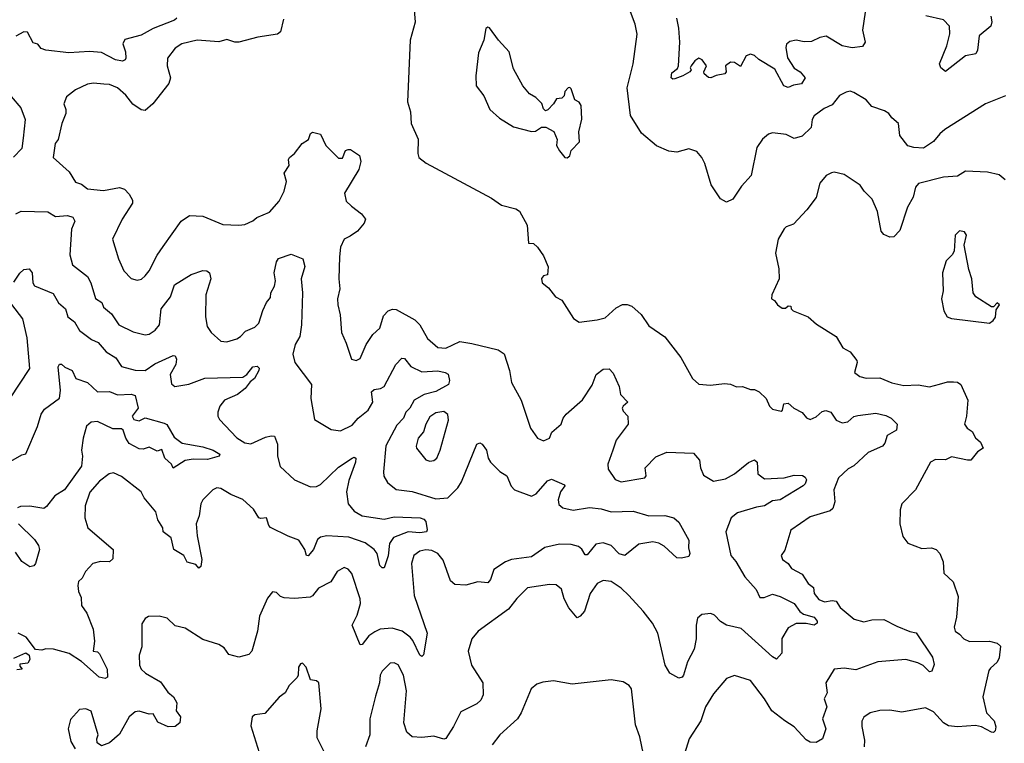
# Model space of a CAD drawing. Extents: x 1771496 to 1971148, y 471553 to 643630.
# Tile 700 of 702: x 1903614 to 1908560, y 598862 to 602497. Entities that reach past the tile are written whole.
import ezdxf

# ---------------------------------------------------------------- set-up
doc = ezdxf.new("R2010")
doc.units = 0

msp = doc.modelspace()

# ---------------------------------------------------------------- linework, layer by layer
at = {"layer": '0CON10XD'}
for points in [[(1905590.7, 602609.3), (1905600, 602485), (1905575.8, 602395), (1905562.5, 602085), (1905578, 602035), (1905580, 601975), (1905616.1, 601896.1), (1905613.8, 601825), (1905620, 601805), (1905655.8, 601775.8), (1905985, 601600), (1906035, 601565.8), (1906107.2, 601547.2), (1906125, 601535.8), (1906163.1, 601465), (1906170, 601375), (1906195, 601372), (1906215, 601354), (1906245, 601310.8), (1906269.1, 601255), (1906265, 601216), (1906245, 601209.5), (1906235, 601197.5), (1906238.9, 601175), (1906270.5, 601150.5), (1906305, 601105.5), (1906337.6, 601087.6), (1906349.2, 601069.2), (1906396.1, 600996.1), (1906425, 600977.5), (1906515, 600988.8), (1906555, 601000), (1906609.7, 601050.3), (1906643, 601067), (1906665, 601067.1), (1906688.7, 601058.7), (1906736.2, 601016.2), (1906775, 600958.8), (1906855, 600903.8), (1906935, 600800), (1906993.8, 600695), (1907026.1, 600666.1), (1907085, 600661.2), (1907155, 600670), (1907185, 600666.7), (1907215, 600653.3), (1907245, 600653.8), (1907285, 600638.8), (1907305, 600640), (1907328.3, 600628.3), (1907364.3, 600594.3), (1907380, 600555), (1907395, 600540), (1907440, 600530), (1907446.2, 600535), (1907453, 600567), (1907475, 600570), (1907503.3, 600545), (1907544.3, 600524.3), (1907567.3, 600497.3), (1907585, 600488.8), (1907615, 600502.5), (1907645, 600528.6), (1907664.2, 600534.2), (1907688.8, 600525), (1907715, 600485.8), (1907745, 600471.4), (1907773.4, 600476.6), (1907805, 600504), (1907825, 600508.8), (1907915, 600520.8), (1907965, 600508.9), (1907991.2, 600495), (1908022.7, 600465), (1908018.1, 600435), (1907972.5, 600407.5), (1907960.5, 600369.5), (1907947.8, 600355), (1907876.4, 600323.6), (1907805, 600256.5), (1907775, 600240), (1907727.5, 600195), (1907703.1, 600135), (1907709.6, 600075), (1907698.8, 600041.2), (1907685, 600029.6), (1907585, 599999.2), (1907488, 599932), (1907457.9, 599832.1), (1907438.8, 599805), (1907446.2, 599785), (1907474.6, 599764.6), (1907490.3, 599740.3), (1907545, 599711.8), (1907574.2, 599664.2), (1907600.9, 599645), (1907604.3, 599614.3), (1907628.1, 599585), (1907657.3, 599572.7), (1907695, 599579.6), (1907715, 599576.2), (1907736.4, 599545), (1907806, 599485), (1907855, 599471.8), (1907895, 599482.5), (1907955, 599484.2), (1908019.8, 599449.8), (1908085, 599423.1), (1908117, 599417), (1908199.6, 599295), (1908207.9, 599257.9), (1908196.7, 599225), (1908185, 599221.5), (1908152.2, 599252.3), (1908125.8, 599265.8), (1908065, 599282.2), (1907925, 599270.5), (1907815, 599231.5), (1907755, 599238.6), (1907705, 599234), (1907663.1, 599165), (1907670, 599115), (1907655.6, 599085), (1907668.8, 599045), (1907647.5, 598985), (1907663.8, 598935), (1907646.4, 598883.6), (1907615, 598865.5), (1907585, 598866.9), (1907565, 598880), (1907504.8, 598944.8), (1907458, 598975)], [(1908566.1, 602113.9), (1908465.7, 602074.3), (1908262, 601945), (1908235.6, 601924.4), (1908205, 601885.6), (1908155, 601851.9), (1908105, 601854.4), (1908075, 601864), (1908035.7, 601915.7), (1908028.8, 601975), (1907995, 602003.8), (1907980, 602025), (1907959.1, 602039.1), (1907895, 602060.8), (1907866, 602095), (1907805, 602132), (1907785, 602138), (1907765, 602133.3), (1907733, 602117), (1907695, 602069.4), (1907655, 602050.6), (1907605.5, 602014.5), (1907595.6, 601995), (1907589.6, 601955), (1907545, 601911.9), (1907505, 601900.8), (1907465, 601919.5), (1907395, 601929.4), (1907375, 601921.4), (1907345, 601896.7), (1907317.8, 601855), (1907288.8, 601715), (1907239.5, 601660.5), (1907196.7, 601595), (1907165, 601580), (1907135, 601597.5), (1907087.3, 601667.3), (1907055.4, 601775.4), (1907040.8, 601805), (1907016.2, 601835), (1906975, 601848.8), (1906915, 601832), (1906875.8, 601835.8), (1906812.7, 601862.7), (1906737.3, 601927.3), (1906682.9, 602015), (1906666.5, 602155), (1906695.6, 602275), (1906715.8, 602425), (1906705.7, 602475), (1906658.1, 602605)], [(1907861.3, 602535), (1907847.9, 602445), (1907860.5, 602385), (1907847.1, 602362.9), (1907795.4, 602355.4), (1907745, 602366.4), (1907665, 602414), (1907632.7, 602407.3), (1907592.4, 602387.6), (1907555, 602385.7), (1907515, 602394), (1907482.3, 602387.7), (1907466, 602374), (1907462.7, 602357.3), (1907471.5, 602305), (1907505, 602252.9), (1907535, 602235.8), (1907560, 602205), (1907541.2, 602175), (1907501.7, 602168.3), (1907475, 602155.8), (1907452.9, 602165), (1907408, 602248), (1907327.6, 602297.6), (1907305, 602318), (1907285, 602323.8), (1907263.8, 602315), (1907235, 602262.5), (1907205, 602281.8), (1907185, 602283.1), (1907159.6, 602265), (1907163.6, 602235), (1907155.6, 602225), (1907112.6, 602217.4), (1907086.2, 602205), (1907075, 602206.2), (1907052.5, 602225), (1907050, 602235), (1907063.8, 602265), (1907042, 602295), (1907025, 602303.8), (1907005, 602290), (1906986.7, 602265), (1906982.5, 602255), (1906987.5, 602245), (1906980, 602235), (1906945.8, 602215), (1906905, 602200.8), (1906895, 602198.8), (1906886.7, 602205), (1906889.3, 602230.7), (1906917.7, 602252.3), (1906924.2, 602265.8), (1906930.8, 602385), (1906925.7, 602455), (1906914.5, 602504.5)], [(1904403.3, 602505), (1904391.2, 602495), (1904285, 602452.4), (1904225, 602418.7), (1904142.5, 602397.5), (1904132.5, 602375), (1904145.3, 602335.3), (1904146.7, 602303.3), (1904144, 602295), (1904131.1, 602288.9), (1904095, 602295.3), (1904025, 602332.7), (1903965, 602337.5), (1903861.2, 602331.2), (1903745, 602343.8), (1903722.7, 602352.7), (1903705, 602374.4), (1903681.5, 602381.5), (1903654.2, 602434.2), (1903635, 602435.7), (1903595, 602414.4)], [(1904940, 602500), (1904923.6, 602436.4), (1904910, 602425), (1904811.1, 602408.9), (1904715.5, 602384.5), (1904695, 602384.4), (1904655, 602396.8), (1904615, 602386.5), (1904505, 602394.6), (1904428, 602375), (1904395.4, 602354.6), (1904356.8, 602303.2), (1904355.7, 602265), (1904371.9, 602205), (1904363.7, 602176.3), (1904283.6, 602075), (1904245, 602040.9), (1904224, 602044), (1904183.3, 602073.3), (1904147.5, 602117.5), (1904105, 602155.5), (1904065, 602170.8), (1904036.7, 602173.3), (1903985, 602178.5), (1903955, 602173.8), (1903894.6, 602145.4), (1903850.2, 602109.8), (1903835.8, 602075), (1903846.7, 602046.7), (1903846.8, 602025), (1903825.5, 601975), (1903807.3, 601895), (1903791.8, 601875), (1903783.1, 601805), (1903862.3, 601732.3), (1903895, 601681.4), (1903925, 601670), (1903955, 601648), (1904035, 601638.6), (1904115, 601654), (1904140, 601645), (1904165, 601620), (1904180.5, 601590.5), (1904181.2, 601575), (1904128.6, 601495), (1904081.2, 601395), (1904110.6, 601295), (1904137.5, 601235), (1904175, 601197.5), (1904205, 601188), (1904225.7, 601194.3), (1904245, 601210.8), (1904265, 601235.8), (1904305, 601314), (1904335, 601358)], [(1908493.1, 602515), (1908496.8, 602486.8), (1908491.9, 602465), (1908434.3, 602415.7), (1908425.8, 602344.2), (1908416.7, 602325), (1908364.8, 602315.2), (1908265, 602236.7), (1908241.4, 602255), (1908234.7, 602274.7), (1908271.4, 602365), (1908285.7, 602425.7), (1908285, 602463.8), (1908255, 602496.2), (1908166.2, 602516.2)], [(1906365, 601802.5), (1906377, 601813), (1906385, 601840), (1906427, 601883), (1906423.6, 601933.6), (1906437.3, 601997.3), (1906435, 602066.7), (1906425, 602082), (1906402.5, 602095), (1906385, 602150), (1906377, 602157), (1906370, 602155), (1906353.3, 602136.7), (1906350, 602115), (1906337, 602103), (1906310.7, 602099.3), (1906296.4, 602073.6), (1906266.4, 602043.6), (1906255, 602040), (1906245, 602050), (1906236.4, 602076.4), (1906206.1, 602106.1), (1906175, 602123.8), (1906141.2, 602165), (1906095, 602250), (1906072.5, 602335), (1906019.2, 602395), (1905975, 602456.7), (1905965, 602460), (1905955, 602452.5), (1905945.7, 602394.3), (1905918.8, 602331.2), (1905905.8, 602215), (1905908, 602165), (1905946, 602115), (1905975.7, 602045.7), (1906025, 602002), (1906095, 601959.2), (1906185, 601936.2), (1906205, 601936.7), (1906235, 601956.7), (1906257, 601957), (1906297.5, 601935), (1906313.3, 601895), (1906311.7, 601881.7), (1906310, 601865), (1906325, 601837.5), (1906352.5, 601805), (1906365, 601802.5)], [(1903571.5, 602111.5), (1903619.5, 602055), (1903642, 601995), (1903631.7, 601901.7), (1903625, 601850.8), (1903583.6, 601806.4)], [(1904335, 601358), (1904425.4, 601484.6), (1904466.6, 601513.4), (1904535, 601510), (1904635, 601467.5), (1904715, 601464.4), (1904745, 601468.6), (1904785, 601485.8), (1904805, 601503.1), (1904869.5, 601530.5), (1904917.5, 601585), (1904942.5, 601635), (1904954.6, 601685), (1904943.3, 601726.7), (1904968, 601765), (1904964, 601795), (1904968.8, 601805), (1904994.5, 601825.5), (1905034, 601875), (1905064.4, 601895), (1905075, 601925.8), (1905085, 601931.9), (1905125, 601921.2), (1905152.9, 601865), (1905215, 601801.1), (1905235, 601801.9), (1905250.6, 601839.4), (1905265, 601845.8), (1905276.7, 601845), (1905321.2, 601815), (1905328, 601785), (1905317.5, 601745), (1905245.8, 601625), (1905255, 601586.2), (1905280.5, 601560.5), (1905331.2, 601521.2), (1905350.8, 601495), (1905344.3, 601475), (1905310.5, 601435), (1905275, 601408.9), (1905243.9, 601395), (1905226.4, 601355), (1905220.4, 601305), (1905216.9, 601195), (1905222.7, 601145), (1905211.1, 601095), (1905212.9, 601065), (1905224.3, 601015), (1905230.8, 600925), (1905255, 600872.5), (1905281.1, 600791.1), (1905305, 600784.8), (1905325, 600795.4), (1905354.2, 600865), (1905387.8, 600915), (1905422.8, 600947.2), (1905441.1, 601008.9), (1905465, 601034.3), (1905487.2, 601042.8), (1905505, 601041.2), (1905598.8, 600988.8), (1905623.6, 600963.6), (1905662.2, 600895), (1905715, 600850), (1905755, 600846.2), (1905825, 600880), (1905885, 600869.8), (1906018.2, 600838.2), (1906048.1, 600818.1), (1906074.5, 600735), (1906084.4, 600675), (1906132.9, 600585), (1906180, 600445), (1906214.6, 600394.6), (1906245, 600381.4), (1906275, 600394.2), (1906286.9, 600425), (1906334.4, 600465), (1906344.5, 600495.5), (1906359.2, 600515), (1906442.1, 600587.9), (1906489.3, 600660.7), (1906510.8, 600715), (1906545, 600740.8), (1906575, 600743.8), (1906595, 600721.2), (1906625.5, 600655), (1906632.2, 600615), (1906668.8, 600575), (1906645, 600556.4), (1906641, 600545), (1906645, 600531.1), (1906668.9, 600505), (1906670, 600465), (1906611.1, 600385), (1906592.9, 600335), (1906567.8, 600265), (1906569.8, 600239.8), (1906605, 600186.9), (1906635, 600175.5), (1906754, 600195), (1906761.1, 600205), (1906755.8, 600245), (1906809.7, 600300.3), (1906865, 600324), (1906998.7, 600318.7), (1907028.8, 600285), (1907034.4, 600245), (1907048.5, 600208.5), (1907098.8, 600178.8), (1907159.5, 600190.5), (1907205, 600215.6), (1907275, 600272.5), (1907305, 600285.4), (1907318.5, 600275), (1907321.3, 600215), (1907355, 600191.1), (1907455, 600195.4), (1907505, 600209.6), (1907546.9, 600206.9), (1907559.3, 600199.3), (1907565.8, 600185), (1907560.6, 600165), (1907549.2, 600155), (1907435, 600085.6), (1907395, 600079.6), (1907355, 600054.4), (1907315, 600048.1), (1907220.7, 600019.3), (1907187.8, 599995), (1907161.8, 599925), (1907187.1, 599805), (1907211.8, 599775), (1907257.4, 599697.4), (1907313.8, 599633.8), (1907332, 599595), (1907354.4, 599594.4), (1907395, 599610.4), (1907435, 599600.2), (1907505, 599563.5), (1907533.5, 599523.5), (1907551.2, 599511.2), (1907605, 599495.3), (1907619.5, 599475), (1907619.4, 599465), (1907604.4, 599455.6), (1907565, 599463.1), (1907515, 599463.1), (1907475, 599441.4), (1907442.2, 599387.8), (1907442.9, 599315), (1907415, 599284.3), (1907395, 599295.6), (1907238.4, 599438.4), (1907164.8, 599454.8), (1907134.1, 599474.1), (1907105, 599505.4), (1907085.6, 599514.4), (1907040.7, 599509.3), (1907018.7, 599491.3), (1907011.8, 599455), (1907012.9, 599387.1), (1907001.4, 599335), (1906968.3, 599271.7), (1906949.4, 599205), (1906941.2, 599195), (1906925, 599189.4), (1906880, 599215), (1906856.4, 599255), (1906818.9, 599415), (1906792.5, 599465), (1906745.8, 599525.8), (1906673.8, 599603.8), (1906635, 599641.5), (1906585, 599674.5), (1906545, 599679.4), (1906515, 599664.4), (1906480.5, 599615), (1906450.9, 599525), (1906429.7, 599500.3), (1906415, 599492.5), (1906372.1, 599542.1), (1906348.5, 599588.5), (1906335.9, 599635.9), (1906308.3, 599658.3), (1906275, 599659.1), (1906165, 599643.1), (1906110.7, 599589.3), (1906069.5, 599535), (1905917.1, 599425), (1905885, 599386), (1905866.7, 599325), (1905884.4, 599255), (1905940, 599165), (1905942.7, 599105), (1905930.8, 599079.2), (1905910.5, 599059.5), (1905829.5, 599020.5), (1905793.3, 598946.7), (1905755, 598885.8), (1905745, 598883.1), (1905695, 598897.9), (1905635, 598891.8), (1905585, 598894.4), (1905558.5, 598918.5), (1905543.6, 598965), (1905557.3, 599125), (1905541.5, 599205), (1905515, 599256), (1905495, 599265.8), (1905475, 599264), (1905435.7, 599225), (1905425.3, 599204.7), (1905421.5, 599165), (1905401.1, 599098.9), (1905373.6, 598985), (1905373.5, 598905), (1905351.1, 598845)], [(1908565, 601693.3), (1908535, 601718), (1908475, 601730.8), (1908365, 601736.1), (1908325, 601710.9), (1908254.6, 601705.4), (1908128.8, 601675), (1908113.3, 601655), (1908101.9, 601605), (1908074.6, 601555), (1908035, 601438.8), (1908005, 601406.2), (1907985, 601403.8), (1907955, 601418.8), (1907940.8, 601435), (1907922.7, 601532.7), (1907895.8, 601595), (1907856, 601635), (1907835.8, 601665), (1907755, 601719.2), (1907705, 601730.8), (1907691.9, 601728.1), (1907665, 601714), (1907633.4, 601676.6), (1907615.5, 601604.5), (1907567.9, 601542.1), (1907500.8, 601469.2), (1907465, 601455.8), (1907455, 601446.2), (1907424, 601395), (1907411.4, 601325), (1907428, 601245), (1907429.2, 601195), (1907392.5, 601115), (1907390, 601095), (1907406.4, 601086.4), (1907420, 601065), (1907445, 601047.5), (1907461.7, 601048.3), (1907475, 601060), (1907488.3, 601058.3), (1907490, 601045), (1907500, 601035), (1907575, 601003.8), (1907617, 600967), (1907715, 600906), (1907748.8, 600848.8), (1907785, 600828.8), (1907819.2, 600785), (1907821.4, 600775), (1907807.1, 600725), (1907835, 600704.5), (1907866.8, 600696.8), (1907935, 600698.2), (1907995, 600673.4), (1908055, 600660), (1908127, 600663), (1908185, 600653), (1908234.7, 600665.3), (1908275, 600677.8), (1908305, 600678.1), (1908325, 600676.9), (1908341.9, 600665), (1908376.4, 600585), (1908369.5, 600505), (1908360, 600465), (1908374.2, 600445), (1908398.2, 600428.2), (1908416.1, 600396.1), (1908440, 600375), (1908453.8, 600345), (1908425, 600325.8), (1908392.5, 600285), (1908375, 600283.6), (1908295, 600300.8), (1908264.4, 600285.6), (1908215, 600287.8), (1908188.8, 600275), (1908114.5, 600135.5), (1908045.8, 600064.2), (1908037.5, 600035), (1908035.7, 599965), (1908050.3, 599900.3), (1908075, 599868), (1908145, 599841.2), (1908195, 599843.3), (1908217.5, 599835), (1908236.7, 599815), (1908253, 599773), (1908256.7, 599716.7), (1908302.7, 599672.7), (1908328.7, 599598.7), (1908319.5, 599495), (1908307.5, 599445), (1908313.5, 599425), (1908335, 599410.6), (1908356.7, 599386.7), (1908385, 599373.5), (1908485.3, 599375.3), (1908525, 599364.5), (1908540.5, 599350.5), (1908535, 599291.1), (1908525, 599269.5), (1908490.1, 599239.9), (1908483.1, 599226.9), (1908451.8, 599095), (1908470, 599015), (1908508.6, 598975), (1908516.9, 598945), (1908514, 598925), (1908505, 598916), (1908495, 598917.1), (1908445, 598944.6), (1908415, 598951.8), (1908325, 598944.7), (1908279.4, 598949.4), (1908254.7, 598964.7), (1908205, 599020.6), (1908165, 599040.8), (1908045, 599019.2), (1907985, 599028.5), (1907935, 599026.7), (1907885.6, 599014.4), (1907855, 598993.8), (1907845, 598972.5), (1907843.6, 598946.4), (1907858.5, 598878.5), (1907855.4, 598845)], [(1903595, 601522.5), (1903622.5, 601535), (1903755, 601532.2), (1903795, 601508.2), (1903855, 601513.3), (1903881.1, 601505), (1903891.8, 601485), (1903873.9, 601445), (1903866.8, 601315), (1903879.4, 601265), (1903955, 601207.8), (1903971.3, 601175), (1903995, 601096.7), (1904026.4, 601076.4), (1904035, 601052.1), (1904075, 601019.1), (1904112.2, 600965), (1904185, 600929.2), (1904245, 600914.5), (1904265, 600917.5), (1904295, 600936.7), (1904315.9, 600965), (1904325, 601044), (1904372, 601105), (1904391.5, 601165), (1904475, 601217.8), (1904535, 601237.1), (1904555, 601235.8), (1904568, 601225), (1904574.4, 601195), (1904549.2, 601115), (1904547.3, 601005), (1904555.6, 600955.6), (1904575.7, 600925), (1904625, 600881.4), (1904655, 600878.6), (1904705, 600894.6), (1904723.1, 600905), (1904747.9, 600932.1), (1904795, 600952), (1904815, 600971.9), (1904835, 601036.9), (1904853.6, 601076.4), (1904875, 601101.2), (1904876.4, 601125), (1904895, 601158.6), (1904898.6, 601185), (1904892.8, 601225), (1904905, 601281.2), (1904915, 601298.1), (1904978.8, 601318.8), (1905036, 601296), (1905047.2, 601257.2), (1905028.5, 601195), (1905034.5, 601125), (1905030.4, 600965), (1905022.1, 600905), (1904997.5, 600865), (1904986.8, 600816.8), (1904995.6, 600775.6), (1905079.4, 600665), (1905076.4, 600593.6), (1905095, 600488.8), (1905178.3, 600438.3), (1905225, 600431.5), (1905285, 600459.5), (1905314.6, 600495), (1905364, 600535), (1905388.1, 600575), (1905382.2, 600627.8), (1905395, 600639.2), (1905426.5, 600643.5), (1905445.8, 600654.2), (1905504.3, 600765.7), (1905533.7, 600796.3), (1905548, 600795), (1905579.2, 600755), (1905635, 600728.5), (1905715, 600732.4), (1905752, 600725), (1905766.2, 600716.2), (1905773.1, 600685), (1905767.5, 600665), (1905705, 600629.5), (1905646, 600614), (1905595.5, 600585), (1905574.5, 600545.5), (1905554.3, 600525), (1905541.8, 600495), (1905509.3, 600460.7), (1905453, 600357), (1905441.5, 600225)], [(1908485, 600973.3), (1908503.9, 600986.1), (1908515, 601002.5), (1908520, 601040), (1908536.4, 601065), (1908524.6, 601075.4), (1908506.2, 601053.8), (1908495, 601053.8), (1908417.5, 601105), (1908404.1, 601124.1), (1908396.7, 601195), (1908381.7, 601241.7), (1908358.8, 601365), (1908370, 601415), (1908360.7, 601430.7), (1908335, 601436.7), (1908313.3, 601415), (1908307.5, 601335), (1908297.5, 601315), (1908268.8, 601285), (1908248.8, 601225), (1908253.3, 601135), (1908243.8, 601095), (1908256.7, 601035), (1908272.5, 601005), (1908295, 600996.7), (1908485, 600973.3)], [(1903585, 601178.6), (1903615, 601223.1), (1903635, 601242.2), (1903662.5, 601245), (1903676.9, 601225), (1903680.5, 601175), (1903689.3, 601159.3), (1903781.8, 601121.8), (1903810, 601075), (1903845, 601044), (1903856.9, 601005), (1903889.8, 600979.8), (1903914.4, 600935), (1903975, 600890), (1904008, 600875), (1904048.2, 600828.2), (1904097.8, 600797.8), (1904125.3, 600755.3), (1904195, 600736.9), (1904244.6, 600735.4), (1904292.5, 600767.5), (1904385, 600809.4), (1904395, 600808), (1904402.5, 600792.5), (1904398.2, 600765), (1904369.4, 600715), (1904377.1, 600667.1), (1904394.1, 600654.1), (1904463.6, 600666.4), (1904544, 600696), (1904735, 600701.2), (1904756.1, 600713.9), (1904785, 600752.5), (1904807.3, 600757.3), (1904816.5, 600746.5), (1904816, 600735), (1904793.3, 600695), (1904771.4, 600678.6), (1904746.4, 600645), (1904707.6, 600615), (1904642.9, 600585), (1904620.4, 600555), (1904609.4, 600525), (1904610, 600505), (1904618.3, 600488.3), (1904705, 600396.5), (1904745, 600371.1), (1904775, 600365.6), (1904849.7, 600400.3), (1904877.1, 600407.1), (1904894.2, 600404.2), (1904908.5, 600365), (1904910, 600305), (1904923.1, 600253.1), (1904995, 600185.6), (1905075, 600150.9), (1905105, 600152.5), (1905125, 600161.4), (1905215, 600248.9), (1905285, 600294), (1905295, 600298.8), (1905302.5, 600295), (1905301.4, 600275), (1905268.4, 600181.6), (1905256.5, 600125), (1905265, 600065.6), (1905295, 600027.9), (1905334.2, 600004.2), (1905445, 599987.4), (1905495, 600000), (1905626.7, 599995), (1905645, 599988.5), (1905655, 599976), (1905661.1, 599935), (1905657.5, 599925), (1905625, 599919.7), (1905565, 599923.5), (1905492.3, 599895), (1905471.9, 599865), (1905465, 599803.8), (1905445, 599744), (1905435, 599744.2), (1905423.5, 599755), (1905409.4, 599815), (1905395.4, 599835), (1905349.2, 599869.2), (1905267.4, 599897.4), (1905156.4, 599903.6), (1905125, 599897.5), (1905110.4, 599885), (1905090, 599835), (1905064.2, 599804.2), (1905054.7, 599804.7), (1905046.7, 599835), (1905016.8, 599883.2), (1904962.2, 599902.2), (1904875, 599945.8), (1904865, 599956.5), (1904854.7, 599994.7), (1904825, 599991.1), (1904815, 599995.4), (1904788.6, 600038.6), (1904735, 600086.2), (1904675, 600111.1), (1904625, 600142.3), (1904604.6, 600145.4), (1904584.7, 600135.3), (1904534.5, 600085.5), (1904524.6, 600065.4), (1904515.4, 600005), (1904501.3, 599965), (1904505.3, 599905), (1904528.5, 599785), (1904525, 599750), (1904515, 599742.5), (1904499.5, 599759.5), (1904455, 599772), (1904438.8, 599805), (1904387.8, 599835), (1904375, 599894), (1904334.5, 599924.5), (1904332.9, 599945), (1904308.2, 599985), (1904298.8, 600025), (1904239.4, 600095), (1904224.2, 600125), (1904125, 600201.9), (1904085, 600221.4), (1904064.6, 600215.4), (1904015, 600178.9), (1903966.7, 600123.3), (1903943.1, 600055), (1903942.2, 599995), (1903956, 599945), (1904083.3, 599835), (1904081.5, 599788.5), (1904065, 599773.3), (1904020, 599775), (1903982.5, 599765), (1903944.6, 599725.4), (1903928.6, 599691.4), (1903910, 599675), (1903906.2, 599655), (1903910, 599625), (1903923.6, 599595), (1903924.4, 599554.4), (1903951.2, 599515), (1903984.2, 599435), (1903989.6, 599375), (1903984.2, 599325), (1904005, 599321.4), (1904015, 599311.1), (1904053.1, 599235), (1904055.5, 599194.5), (1904042.9, 599187.1), (1904013.6, 599195), (1903925, 599272.7), (1903863.1, 599313.1), (1903785, 599335.6), (1903746.1, 599336.1), (1903725, 599330), (1903693.9, 599333.9), (1903646.7, 599395), (1903606.7, 599415)], [(1903565, 600592.9), (1903665.9, 600744.1), (1903651.2, 600898.8), (1903629.7, 600995), (1903575.7, 601065.7)], [(1903526.3, 600253.7), (1903625, 600310.8), (1903645, 600316.7), (1903704.2, 600454.2), (1903722.9, 600515), (1903738.7, 600541.3), (1903814.7, 600595.3), (1903819.3, 600635), (1903807.5, 600752.5), (1903815, 600766.2), (1903825, 600765.8), (1903840.7, 600750.7), (1903877.5, 600735), (1903896.2, 600695), (1903955, 600674.3), (1904005, 600628.1), (1904065, 600630), (1904105, 600612.3), (1904175, 600615.3), (1904195, 600608.9), (1904209.2, 600545), (1904180, 600505), (1904188.5, 600488.5), (1904215, 600482.2), (1904245, 600496.6), (1904340, 600470), (1904353, 600463), (1904390.5, 600400.5), (1904430.3, 600370.3), (1904535, 600351.9), (1904586.2, 600335), (1904620, 600315), (1904616.2, 600303.8), (1904557.5, 600287.5), (1904485, 600289.4), (1904445, 600282.9), (1904385, 600243.3), (1904377.5, 600265), (1904342.7, 600295), (1904328.3, 600338.3), (1904305, 600330), (1904265, 600349.5), (1904235, 600339.3), (1904215, 600341.6), (1904165, 600367.8), (1904147.5, 600395), (1904133.3, 600435), (1904125, 600441.8), (1904082, 600442), (1904005, 600477.8), (1903973.8, 600475), (1903950.6, 600455), (1903932.7, 600395), (1903924, 600335), (1903929.5, 600305), (1903925.3, 600255), (1903840, 600135), (1903791.1, 600105), (1903749.2, 600050.8), (1903735, 600040.9), (1903665, 600052.7), (1903618.3, 600051.7), (1903602.9, 600045)], [(1905675, 600280), (1905695, 600283.1), (1905710, 600295), (1905726.7, 600335), (1905768.9, 600485), (1905765, 600513.8), (1905745, 600529.2), (1905705, 600522.9), (1905675, 600502.5), (1905654.5, 600465), (1905643.1, 600426.9), (1905615.7, 600394.3), (1905605.6, 600355), (1905607.5, 600345), (1905655, 600285.8), (1905675, 600280)], [(1905441.5, 600225), (1905443.1, 600203.1), (1905461.5, 600171.5), (1905505, 600137.5), (1905585, 600126.2), (1905705, 600089.6), (1905765, 600094.5), (1905815, 600145.7), (1905833.5, 600175), (1905910.8, 600365), (1905925, 600372), (1905938, 600365), (1905959.4, 600335), (1905968.2, 600295), (1905979.1, 600275), (1906026.6, 600226.6), (1906061.9, 600205), (1906083.2, 600153.2), (1906100, 600135), (1906185, 600104), (1906208.6, 600115), (1906265, 600180.5), (1906285, 600188.5), (1906350.8, 600160.8), (1906352.9, 600155), (1906330.3, 600125), (1906319.1, 600085), (1906322.4, 600062.4), (1906342, 600045), (1906395, 600032.7), (1906475.9, 600045.9), (1906535, 600040.3), (1906584.7, 600024.7), (1906695, 600028.6), (1906775, 600005.3), (1906855.6, 600005.6), (1906900, 599995), (1906925, 599973.3), (1906975, 599882.5), (1906974.4, 599844.4), (1906981.2, 599815), (1906975, 599800), (1906938.8, 599791.2), (1906915, 599794.3), (1906851.5, 599851.5), (1906825, 599867.1), (1906795, 599874.4), (1906725, 599862.2), (1906654.1, 599805.9), (1906625, 599813.3), (1906585.9, 599855.9), (1906545, 599869.5), (1906508.4, 599861.6), (1906465, 599808.8), (1906455, 599808), (1906437.2, 599837.2), (1906421, 599851), (1906385, 599860.9), (1906325, 599862.4), (1906252.5, 599845), (1906185, 599799.2), (1906085, 599785.3), (1906055, 599774), (1905995.6, 599735), (1905979.6, 599685), (1905965, 599668.9), (1905915, 599672.5), (1905855, 599655.7), (1905800.3, 599660.3), (1905778.7, 599678.7), (1905742.3, 599782.3), (1905715.5, 599815), (1905685, 599830), (1905655, 599833.5), (1905623.7, 599826.4), (1905594.4, 599805), (1905581.8, 599765), (1905596, 599605), (1905661.5, 599415), (1905643, 599307), (1905635, 599298), (1905624.6, 599305), (1905588.6, 599378.6), (1905575, 599394.7), (1905535.6, 599425), (1905485, 599440.4), (1905425, 599434.5), (1905397.4, 599422.6), (1905368.4, 599401.6), (1905335, 599358), (1905325, 599356.7), (1905284.5, 599455), (1905310, 599505), (1905325.6, 599565), (1905325, 599587.5), (1905282, 599715), (1905265, 599736.2), (1905245, 599745.8), (1905208.8, 599725), (1905177.4, 599672.6), (1905115, 599640.5), (1905085, 599602.5), (1905073.6, 599596.4), (1904995, 599590), (1904942.5, 599592.5), (1904925, 599598.6), (1904905, 599620), (1904885, 599623.3), (1904858.5, 599591.5), (1904818.7, 599501.3), (1904809.2, 599425), (1904780, 599325), (1904765, 599308), (1904715, 599294), (1904665, 599308.6), (1904640.9, 599340.9), (1904615, 599358.5), (1904535, 599384), (1904445, 599440), (1904395, 599451.4), (1904355, 599490.6), (1904315, 599500), (1904261.7, 599498.3), (1904245, 599488.8), (1904228.3, 599461.7), (1904227.3, 599347.3), (1904214.5, 599305), (1904215.6, 599254.4), (1904224.4, 599235), (1904245.6, 599215), (1904321.5, 599171.5), (1904359.1, 599119.1), (1904387.5, 599095), (1904402.9, 599065), (1904400, 599025), (1904422.9, 598995), (1904418.8, 598965), (1904395, 598946.2), (1904360, 598945), (1904307.5, 598967.5), (1904285, 599010.6), (1904265, 599008.5), (1904215, 599022.9), (1904195, 599020.6), (1904165, 598995.7), (1904115, 598907.1), (1904065, 598864.2), (1904025, 598850), (1904003.3, 598865), (1904002, 598885), (1904008.8, 598905), (1903973.8, 599023.8), (1903945.9, 599035.9), (1903915, 599031.4), (1903869.1, 598980.9), (1903857.1, 598935), (1903871.7, 598871.7), (1903893.5, 598835)], [(1903608.5, 599965), (1903689.2, 599885), (1903709.2, 599855), (1903714.2, 599835), (1903694.2, 599765), (1903685, 599753.1), (1903665, 599748), (1903624.6, 599775), (1903592.6, 599822.6)], [(1903585, 599290), (1903645, 599316.7), (1903661.2, 599305), (1903665, 599282.5), (1903655, 599264), (1903615, 599260), (1903615, 599250), (1903626.7, 599235), (1903599.7, 599230.3)], [(1905165.6, 598775), (1905109.1, 598889.1), (1905108.9, 598925), (1905128.9, 599035), (1905117.5, 599165), (1905105.5, 599175.5), (1905075, 599180), (1905052.9, 599245), (1905035, 599264), (1905025, 599261.2), (1905014.2, 599245), (1905013.8, 599205), (1905007.5, 599192.5), (1904968.3, 599151.7), (1904947.5, 599115), (1904917.1, 599092.9), (1904845, 599012.5), (1904795, 599005.7), (1904782.5, 598995), (1904775, 598950), (1904817.5, 598815)], [(1906746.9, 598805), (1906728.9, 598895), (1906708.1, 598955), (1906687.1, 599135), (1906675, 599152), (1906645, 599170), (1906585, 599180), (1906389.2, 599159.2), (1906295, 599175.7), (1906241.3, 599168.7), (1906211.7, 599158.3), (1906184.2, 599135), (1906132.9, 599015), (1906114.5, 598985.5), (1906026, 598905), (1905987.5, 598855)], [(1907458, 598975), (1907392.3, 599025), (1907355.3, 599085.3), (1907285, 599176.9), (1907205, 599202.5), (1907165, 599188), (1907099.1, 599110.9), (1907059.1, 599045), (1907035.9, 598974.1), (1906977.3, 598885), (1906898.3, 598631.7)]]:
    msp.add_lwpolyline(points, dxfattribs=at)

doc.saveas('drawing.dxf')
